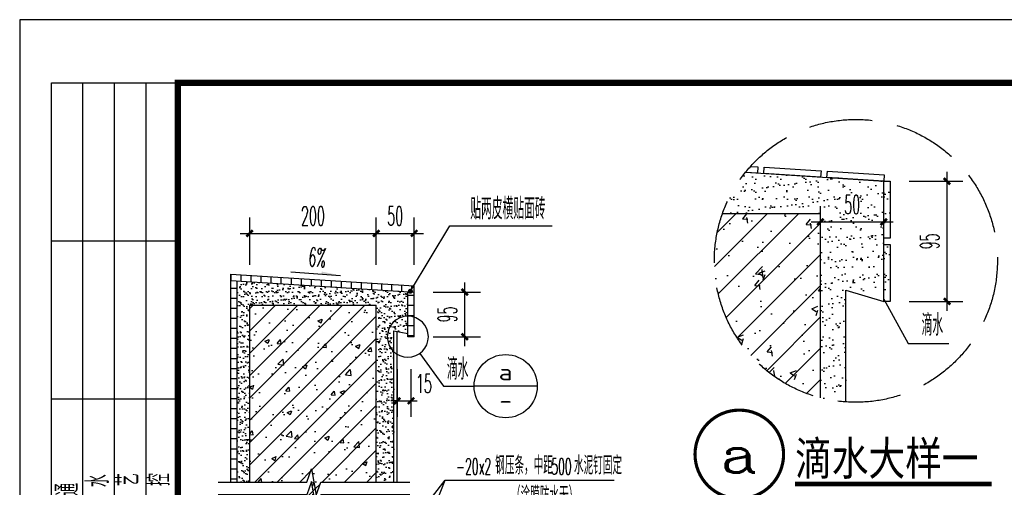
# Model space of a CAD drawing. Extents: x 1779708 to 7299578, y -1121471 to 88434.
# Tile 928 of 1056: x 6938569 to 6940126, y -938013 to -937273. Entities that reach past the tile are written whole.
import ezdxf
from ezdxf.enums import TextEntityAlignment as Align

# ---------------------------------------------------------------- set-up
doc = ezdxf.new("R2010")
doc.units = 0
doc.header["$LTSCALE"] = 1000
doc.header["$MEASUREMENT"] = 0
doc.linetypes.add('CONTINOUS', pattern=[0])
doc.linetypes.add('DASH', pattern=[0.35, 0.25, -0.1])
doc.layers.get('0').update_dxf_attribs({"linetype": 'CONTINUOUS'})
doc.layers.get('Defpoints').update_dxf_attribs({"linetype": 'CONTINUOUS'})
for name, color, linetype in [('DIM_IDEN', 3, 'CONTINUOUS'), ('DIM_LEAD', 3, 'CONTINUOUS'), ('DIM_SYMB', 3, 'CONTINUOUS'), ('GROUND', 2, 'CONTINOUS'), ('PUB_DIM', 3, 'CONTINUOUS'), ('PUB_HATCH', 8, 'CONTINUOUS'), ('PUB_TEXT', 7, 'CONTINUOUS'), ('PUB_TITLE', 4, 'CONTINUOUS'), ('STAIR', 2, 'CONTINUOUS'), ('SURFACE', 6, 'CONTINUOUS'), ('WALL', 255, 'CONTINUOUS'), ('可见线', 6, 'CONTINUOUS')]:
    doc.layers.add(name, color=color, linetype=linetype)
doc.layers.add('DIM_MODI', color=6, linetype='CONTINUOUS', plot=False)
doc.styles.add('_TCH_DIM', font='SIMPLEX.shx', dxfattribs={"width": 0.7, "bigfont": 'GBCBIG.shx'})
doc.styles.add('_TCH_DIM_T3', font='SIMPLEX.shx', dxfattribs={"width": 0.494118, "bigfont": 'GBCBIG.shx'})
doc.styles.add('_TCH_LABEL', font='COMPLEX', dxfattribs={"bigfont": 'GBCBIG'})
doc.styles.get("Standard").update_dxf_attribs({"font": 'GBENOR', "bigfont": 'GBCBIG'})
doc.styles.add('宋体', font='txt', dxfattribs={"width": 0.8})
doc.dimstyles.new('_TCH_ARCH&&10', dxfattribs={"dimtxt": 29.75, "dimasz": 10, "dimexe": 25, "dimexo": 30, "dimgap": 12.625, "dimtad": 1, "dimdec": 0, "dimzin": 0, "dimdsep": 46, "dimtxsty": '_TCH_DIM_T3', "dimblk": 'ARCHTICK', "dimcen": 0.09, "dimdle": 15, "dimclrt": 7, "dimazin": 2, "dimtfac": 1, "dimtdec": 0, "dimtix": 1, "dimtmove": 2, "dimatfit": 3, "dimfxl": 250, "dimtolj": 1, "dimtzin": 0, "dimarcsym": 0})
doc.dimstyles.new('_TCH_ARCH&&5', dxfattribs={"dimtxt": 14.875, "dimasz": 5, "dimexe": 12.5, "dimexo": 15, "dimgap": 6.3125, "dimtad": 1, "dimdec": 0, "dimzin": 0, "dimdsep": 46, "dimtxsty": '_TCH_DIM_T3', "dimblk": 'ARCHTICK', "dimcen": 0.09, "dimdle": 7.5, "dimclrt": 7, "dimazin": 2, "dimtfac": 1, "dimtdec": 0, "dimtix": 1, "dimtmove": 2, "dimatfit": 3, "dimfxl": 250, "dimtolj": 1, "dimtzin": 0, "dimarcsym": 0})
pattern_1 = [(45, (7043680.593, -1360412.958), (-17.6776695, 17.6776695), []), (50, (7043680.59, -1360412.96), (71.726018, -6.2752135), [7.5, -82.5]), (355, (7043680.59, -1360412.96), (-13.875133, 75.219213), [6, -66]), (100.4514, (7043686.57, -1360413.48), (57.850938, 68.943954), [6.374019, -70.114211]), (46.1842, (7043680.59, -1360392.96), (106.724105, -16.551901), [11.25, -123.75]), (96.6356, (7043689.49, -1360394.34), (93.46627, 97.411787), [9.56103, -105.1713]), (351.1842, (7043680.59, -1360392.96), (93.466195, 97.41186), [9, -99]), (21, (7043690.59, -1360397.96), (59.690705, -40.261889), [7.5, -82.5]), (326, (7043690.59, -1360397.96), (24.331533, 72.515005), [6, -66]), (71.4514, (7043695.57, -1360401.31), (84.022263, 32.25305), [6.374019, -70.114211]), (37.5, (7043680.593, -1360412.958), (1.2159855, 33.2893854), [0, -65.2, 0, -67, 0, -66.25]), (7.5, (7043680.593, -1360412.958), (26.3069537, 39.4411712), [0, -38.2, 0, -63.7, 0, -25.25]), (327.5, (7043658.293, -1360412.958), (53.3822436, -2.2554872), [0, -25, 0, -78, 0, -103.5]), (317.5, (7043648.293, -1360412.958), (58.318617, 10.010498), [0, -32.5, 0, -51.8, 0, -73.5])]

# ---------------------------------------------------------------- blocks, each defined once
blk = doc.blocks.new('$titleblk$00000095')
for p, q in [((-150, 20), (-150, 0)), ((-150, 20), (0, 20)), ((-125, 20), (-125, 0)), ((-100, 20), (-100, 0)), ((-75, 20), (-75, 0)), ((-75, 20), (-75, 0)), ((-50, 20), (-50, 0)), ((-25, 20), (-25, 0)), ((0, 20), (0, 0)), ((-150, 15), (-75, 15)), ((-75, 15), (0, 15)), ((-150, 10), (-75, 10)), ((-75, 10), (0, 10)), ((-150, 5), (-75, 5)), ((-75, 5), (0, 5))]:
    blk.add_line(p, q)
at = {"width": 0.8}
for s, p in [('建   筑', (-146.45, 15.65)), ('暖  通', (-70.35, 15.73)), ('结   构', (-146.45, 10.91)), ('给 排 水', (-71.03, 10.9)), ('电   气', (-146.45, 5.65)), ('工   艺', (-70.35, 6.13)), ('通   讯', (-146.45, 0.88)), ('自   控', (-70.35, 1.24))]:
    blk.add_text(s, height=3.509, dxfattribs=at).set_placement(p)
blk = doc.blocks.new('A$C3D8761CE')
at = {"layer": 'PUB_TITLE'}
blk.add_lwpolyline([(0, 0), (84100, 0), (84100, 59400), (0, 59400)], close=True, dxfattribs=at)
at = {"layer": 'PUB_TITLE', "const_width": 100}
blk.add_lwpolyline([(2500, 1000), (83100, 1000), (83100, 58400), (2500, 58400)], close=True, dxfattribs=at)
at = {"layer": 'PUB_TITLE', "xscale": 99.99999962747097, "yscale": 100.0000007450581, "zscale": 99.99999962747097, "rotation": 90}
blk.add_blockref('$titleblk$00000095', (2500, 58400), dxfattribs=at)
blk = doc.blocks.new('_ArchTick')
at = {"color": 0, "linetype": 'ByBlock', "const_width": 0.4}
blk.add_lwpolyline([(-0.5, -0.5), (0.5, 0.5)], dxfattribs=at)
blk = doc.blocks.new('*D6914')
at = {"layer": 'Defpoints', "color": 0, "transparency": 16777216}
for p in [(229.89, -107.23), (179.89, -142.23), (229.89, -142.23)]:
    blk.add_point(p, dxfattribs=at)
at = {"layer": 'PUB_DIM', "color": 0, "lineweight": -2, "transparency": 16777216}
for p, q in [((179.89, -127.23), (179.89, -94.73)), ((229.89, -127.23), (229.89, -94.73)), ((172.39, -107.23), (237.39, -107.23))]:
    blk.add_line(p, q, dxfattribs=at)
at = {"layer": 'PUB_DIM', "color": 0, "lineweight": -2, "transparency": 16777216, "xscale": 5, "yscale": 5, "zscale": 5, "rotation": 180}
blk.add_blockref('_ArchTick', (179.89, -107.23), dxfattribs=at)
at = {"layer": 'PUB_DIM', "color": 0, "lineweight": -2, "transparency": 16777216, "xscale": 5, "yscale": 5, "zscale": 5}
blk.add_blockref('_ArchTick', (229.89, -107.23), dxfattribs=at)
at = {"layer": 'PUB_DIM', "color": 7, "transparency": 16777216, "insert": (204.89, -93.48), "char_height": 14.875, "attachment_point": 5, "style": '_TCH_DIM_T3'}
blk.add_mtext('\\A1;50', dxfattribs=at)
blk = doc.blocks.new('*D6915')
at = {"layer": 'Defpoints', "color": 0, "transparency": 16777216}
for p in [(234.89, -75.09), (279.89, -75.09), (234.89, -170.09)]:
    blk.add_point(p, dxfattribs=at)
at = {"layer": 'PUB_DIM', "color": 0, "lineweight": -2, "transparency": 16777216}
for p, q in [((279.89, -177.59), (279.89, -67.59)), ((249.89, -75.09), (292.39, -75.09)), ((249.89, -170.09), (292.39, -170.09))]:
    blk.add_line(p, q, dxfattribs=at)
at = {"layer": 'PUB_DIM', "color": 0, "lineweight": -2, "transparency": 16777216, "xscale": 5, "yscale": 5, "zscale": 5}
for p, rotation in [((279.89, -75.09), 90), ((279.89, -170.09), 270)]:
    blk.add_blockref('_ArchTick', p, dxfattribs=dict(at, rotation=rotation))
at = {"layer": 'PUB_DIM', "color": 7, "transparency": 16777216, "insert": (266.14, -122.59), "char_height": 14.875, "attachment_point": 5, "rotation": 90, "style": '_TCH_DIM_T3'}
blk.add_mtext('\\A1;95', dxfattribs=at)
blk = doc.blocks.new('*D2538')
at = {"layer": 'Defpoints', "color": 0, "transparency": 16777216}
for p in [(6939192.8, -937610.9), (6939132.8, -937690.9), (6939192.8, -937690.9)]:
    blk.add_point(p, dxfattribs=at)
at = {"layer": 'PUB_DIM', "color": 0, "lineweight": -2, "transparency": 16777216}
for p, q in [((6939132.8, -937660.9), (6939132.8, -937585.9)), ((6939192.8, -937660.9), (6939192.8, -937585.9)), ((6939117.8, -937610.9), (6939207.8, -937610.9))]:
    blk.add_line(p, q, dxfattribs=at)
at = {"layer": 'PUB_DIM', "color": 0, "lineweight": -2, "transparency": 16777216, "xscale": 10, "yscale": 10, "zscale": 10, "rotation": 180}
blk.add_blockref('_ArchTick', (6939132.8, -937610.9), dxfattribs=at)
at = {"layer": 'PUB_DIM', "color": 0, "lineweight": -2, "transparency": 16777216, "xscale": 10, "yscale": 10, "zscale": 10}
blk.add_blockref('_ArchTick', (6939192.8, -937610.9), dxfattribs=at)
at = {"layer": 'PUB_DIM', "color": 7, "transparency": 16777216, "insert": (6939162.8, -937583.4), "char_height": 29.75, "attachment_point": 5, "style": '_TCH_DIM_T3'}
blk.add_mtext('\\A1;50', dxfattribs=at)
blk = doc.blocks.new('*D2539')
at = {"layer": 'Defpoints', "color": 0, "transparency": 16777216}
for p in [(6939132.8, -937610.9), (6938932.8, -937690.9), (6939132.8, -937690.9)]:
    blk.add_point(p, dxfattribs=at)
at = {"layer": 'PUB_DIM', "color": 0, "lineweight": -2, "transparency": 16777216}
for p, q in [((6938932.8, -937660.9), (6938932.8, -937585.9)), ((6939132.8, -937660.9), (6939132.8, -937585.9)), ((6938917.8, -937610.9), (6939147.8, -937610.9))]:
    blk.add_line(p, q, dxfattribs=at)
at = {"layer": 'PUB_DIM', "color": 0, "lineweight": -2, "transparency": 16777216, "xscale": 10, "yscale": 10, "zscale": 10, "rotation": 180}
blk.add_blockref('_ArchTick', (6938932.8, -937610.9), dxfattribs=at)
at = {"layer": 'PUB_DIM', "color": 0, "lineweight": -2, "transparency": 16777216, "xscale": 10, "yscale": 10, "zscale": 10}
blk.add_blockref('_ArchTick', (6939132.8, -937610.9), dxfattribs=at)
at = {"layer": 'PUB_DIM', "color": 7, "transparency": 16777216, "insert": (6939032.8, -937583.4), "char_height": 29.75, "attachment_point": 5, "style": '_TCH_DIM_T3'}
blk.add_mtext('\\A1;200', dxfattribs=at)
blk = doc.blocks.new('*D2540')
at = {"layer": 'Defpoints', "color": 0, "transparency": 16777216}
for p in [(6939192.8, -937703.7), (6939272.8, -937703.7), (6939192.8, -937774.4)]:
    blk.add_point(p, dxfattribs=at)
at = {"layer": 'PUB_DIM', "color": 0, "lineweight": -2, "transparency": 16777216}
for p, q in [((6939272.8, -937789.4), (6939272.8, -937688.7)), ((6939222.8, -937703.7), (6939297.8, -937703.7)), ((6939222.8, -937774.4), (6939297.8, -937774.4))]:
    blk.add_line(p, q, dxfattribs=at)
at = {"layer": 'PUB_DIM', "color": 0, "lineweight": -2, "transparency": 16777216, "xscale": 10, "yscale": 10, "zscale": 10}
for p, rotation in [((6939272.8, -937703.7), 90), ((6939272.8, -937774.4), 270)]:
    blk.add_blockref('_ArchTick', p, dxfattribs=dict(at, rotation=rotation))
at = {"layer": 'PUB_DIM', "color": 7, "transparency": 16777216, "insert": (6939245.3, -937739.1), "char_height": 29.75, "attachment_point": 5, "rotation": 90, "style": '_TCH_DIM_T3'}
blk.add_mtext('\\A1;95', dxfattribs=at)
blk = doc.blocks.new('*D2542')
at = {"layer": 'Defpoints', "color": 0, "transparency": 16777216}
for p in [(6939165.8, -937795.9), (6939187.8, -937795.9), (6939187.8, -937875.9)]:
    blk.add_point(p, dxfattribs=at)
at = {"layer": 'PUB_DIM', "color": 0, "lineweight": -2, "transparency": 16777216}
for p, q in [((6939165.8, -937825.9), (6939165.8, -937900.9)), ((6939187.8, -937825.9), (6939187.8, -937900.9)), ((6939165.8, -937875.9), (6939155.8, -937875.9)), ((6939165.8, -937875.9), (6939187.8, -937875.9)), ((6939187.8, -937875.9), (6939197.8, -937875.9))]:
    blk.add_line(p, q, dxfattribs=at)
at = {"layer": 'PUB_DIM', "color": 0, "lineweight": -2, "transparency": 16777216, "xscale": 10, "yscale": 10, "zscale": 10}
blk.add_blockref('_ArchTick', (6939165.8, -937875.9), dxfattribs=at)
at = {"layer": 'PUB_DIM', "color": 0, "lineweight": -2, "transparency": 16777216, "xscale": 10, "yscale": 10, "zscale": 10, "rotation": 180}
blk.add_blockref('_ArchTick', (6939187.8, -937875.9), dxfattribs=at)
at = {"layer": 'PUB_DIM', "color": 7, "transparency": 16777216, "insert": (6939208.3, -937848.4), "char_height": 29.75, "attachment_point": 5, "style": '_TCH_DIM_T3'}
blk.add_mtext('\\A1;15', dxfattribs=at)
blk = doc.blocks.new('A$C55030BB9')
at = {"layer": 'PUB_HATCH'}
h = blk.add_hatch(dxfattribs=at)
h.set_pattern_fill('AR-SAND', color=256, scale=4.999933, style=0)
h.set_pattern_definition([(37.5, (65544.512, -417828.842), (-0.4000025, 12.23516784), [0, -9.65187134, 0, -10.7948561, 0, -10.31861245]), (7.5, (65544.512, -417828.842), (11.2379323, 17.92038863), [0, -5.2069306, 0, -8.69938404, 0, -3.33370556]), (327.5, (65536.701, -417828.842), (19.77454566, 0.03592914), [0, -3.17495768, 0, -11.42984764, 0, -14.92230108]), (317.5, (65536.701, -417828.842), (19.08865686, 5.5731588), [0, -1.58747884, 0, -7.49290012, 0, -8.57238573])])
edge = h.paths.add_edge_path()
edge.add_arc((207.85, -138.03), 111.86, 141.0553, 160.46876)
edge.add_line((102.42, -100.63), (179.89, -100.63))
edge.add_line((179.89, -100.63), (179.89, -246.34))
edge.add_arc((229.47, -25.19), 226.64, 257.36268, 262.49722)
edge.add_line((199.88, -249.89), (199.9, -161.26))
edge.add_line((199.9, -161.26), (234.91, -166.31))
edge.add_line((234.91, -166.31), (234.89, -75.09))
edge.add_line((234.89, -75.09), (120.85, -67.71))
h = blk.add_hatch(dxfattribs=at)
h.set_pattern_fill('钢筋混凝土', color=256, scale=6.999907, style=0)
h.set_pattern_definition([(45, (-294096.235, -479888.425), (-12.3742037, 12.3742037), []), (50, (-294096.235, -479888.425), (50.2075435, -4.392591), [5.24993, -57.74923]), (355, (-294096.235, -479888.425), (-9.712464, 52.6527475), [4.199944, -46.199384]), (100.4514, (-294092.05, -479888.79), (40.495117, 48.2601246), [4.461754, -49.0792936]), (46.1842, (-294096.235, -479874.425), (74.7058776, -11.5861766), [7.874895, -86.623845]), (96.6356, (-294090.01, -479875.39), (65.425517, 68.187342), [6.692631, -73.618929]), (351.1842, (-294096.235, -479874.425), (65.425464, 68.187393), [6.299916, -69.299076]), (21, (-294089.235, -479877.925), (41.7829367, -28.1829467), [5.24993, -57.74923]), (326, (-294089.235, -479877.925), (17.031846, 50.7598265), [4.199944, -46.199384]), (71.4514, (-294085.753, -479880.273), (58.8148, 22.576834), [4.461754, -49.0792936]), (37.5, (-294096.235, -479888.425), (0.8511785, 23.30225914), [0, -45.6393916, 0, -46.8993748, 0, -46.3743818]), (7.5, (-294096.235, -479888.425), (18.4146222, 27.6084518), [0, -26.7396436, 0, -44.5894056, 0, -17.6747644]), (327.5, (-294111.845, -479888.425), (37.3670724, -1.57882), [0, -17.4997667, 0, -54.5992722, 0, -72.4490342]), (317.5, (-294118.845, -479888.425), (40.8224877, 7.0072554), [0, -22.7496967, 0, -36.2595167, 0, -51.4493142])])
edge = h.paths.add_edge_path()
edge.add_arc((207.85, -138.03), 111.86, 160.46876, 255.5266)
edge.add_line((179.89, -246.34), (179.89, -100.63))
edge.add_line((179.89, -100.63), (102.42, -100.63))
at = {"layer": 'DIM_LEAD'}
for p, q in [((229.85, -168.41), (249.17, -203.37)), ((249.17, -203.37), (281.22, -203.37))]:
    blk.add_line(p, q, dxfattribs=at)
at = {"layer": 'GROUND'}
blk.add_lwpolyline([(124.63, -63.28), (130.42, -63.65), (130.1, -68.64), (120.6, -68.03)], dxfattribs=at)
for points in [[(135.09, -68.95), (135.41, -63.96), (180.32, -66.88), (179.99, -71.87)], [(184.98, -72.18), (185.31, -67.19), (230.21, -70.1), (229.89, -75.09)], [(229.89, -75.09), (234.89, -75.09), (234.89, -120.09), (229.89, -120.09)], [(229.89, -125.09), (234.89, -125.09), (234.89, -170.09), (229.89, -170.09)]]:
    blk.add_lwpolyline(points, close=True, dxfattribs=at)
at = {"layer": 'STAIR', "linetype": 'DASH', "ltscale": 0.2}
blk.add_circle((207.85, -138.03), 111.86, dxfattribs=at)
at = {"layer": 'SURFACE'}
for p, q in [((120.62, -68), (229.87, -75.09)), ((229.89, -166.31), (229.89, -75.09)), ((199.89, -249.89), (199.89, -161.26)), ((199.89, -161.26), (229.87, -170.09))]:
    blk.add_line(p, q, dxfattribs=at)
at = {"layer": 'WALL'}
for p, q in [((102.42, -100.63), (179.89, -100.63)), ((179.89, -246.34), (179.89, -100.63)), ((179.89, -150.63), (179.89, -150.63))]:
    blk.add_line(p, q, dxfattribs=at)
at = {"layer": 'PUB_TEXT', "color": 7, "style": '_TCH_DIM', "width": 0.7}
blk.add_text('滴水', height=16.879, dxfattribs=at).set_placement((259.81, -197.19))
at = {"layer": 'PUB_DIM'}
dim = blk.add_aligned_dim(p1=(234.89, -170.09), p2=(234.89, -75.09), distance=-45, dimstyle='_TCH_ARCH&&5', dxfattribs=at)
dim.commit()
dim.dimension.update_dxf_attribs({"geometry": '*D6915', "text_midpoint": (266.14, -122.59)})
dim = blk.add_aligned_dim(p1=(179.89, -142.23), p2=(229.89, -142.23), distance=35, text='50', dimstyle='_TCH_ARCH&&5', dxfattribs=at)
dim.commit()
dim.dimension.update_dxf_attribs({"geometry": '*D6914', "text_midpoint": (204.89, -93.48)})

msp = doc.modelspace()

# ---------------------------------------------------------------- hatches: boundary and pattern name
at = {"layer": 'PUB_DIM'}
msp.add_hatch(color=256, dxfattribs=at).paths.add_polyline_path([(6939076.4, -937677.6), (6939046.5, -937675.3), (6939046.8, -937671.3)])
at = {"layer": 'PUB_HATCH'}
h = msp.add_hatch(dxfattribs=at)
h.set_pattern_fill('ANSI31', color=256, scale=10, angle=45, style=0)
h.set_pattern_definition([(90, (6938982.795, -937703.723), (-15.875, 3e-15), [])])
h.paths.add_polyline_path([(6938902.8, -937675.3), (6938902.8, -937685.7), (6939192.8, -937703.7), (6939192.8, -937694.1)])
h = msp.add_hatch(dxfattribs=at)
h.set_pattern_fill('ANSI31', color=256, scale=10, angle=135, style=0)
h.set_pattern_definition([(180, (6735075.692, -501881.134), (-3e-15, -15.875), [])])
h.paths.add_polyline_path([(6938912.8, -938024.3), (6938902.8, -938024.3), (6938902.8, -938054.3), (6938912.8, -938054.3)])
h.paths.add_polyline_path([(6938902.8, -938004.3), (6938912.8, -938004.3), (6938912.8, -937686.3), (6938902.8, -937685.7)])
h = msp.add_hatch(dxfattribs=at)
h.set_pattern_fill('AR-SAND', color=256, scale=5, style=0)
h.set_pattern_definition([(37.5, (6938882.795, -938880.259), (-0.40001, 12.23533), [0, -9.652, 0, -10.795, 0, -10.31875]), (7.5, (6938882.795, -938880.26), (11.23808, 17.92063), [0, -5.207, 0, -8.6995, 0, -3.33375]), (327.5, (6938874.985, -938880.259), (19.77481, 0.03593), [0, -3.175, 0, -11.43, 0, -14.9225]), (317.5, (6938874.985, -938880.26), (19.0889, 5.57323), [0, -1.5875, 0, -7.493, 0, -8.5725])])
h.paths.add_polyline_path([(6938932.8, -938024.3), (6938912.8, -938024.3), (6938912.8, -938054.3), (6938932.8, -938054.3)])
h.paths.add_polyline_path([(6939132.8, -938004.3), (6939160.8, -938004.3), (6939160.8, -937765.3), (6939182.8, -937769.4), (6939182.8, -937703.1), (6938912.8, -937686.3), (6938912.8, -938004.3), (6938932.8, -938004.3), (6938932.8, -937724.3), (6939132.8, -937724.3)])
h = msp.add_hatch(dxfattribs=at)
h.set_pattern_fill('ANSI31', color=256, scale=10, angle=135, style=0)
h.set_pattern_definition([(180, (6939182.795, -937804.077), (-3e-15, -15.875), [])])
h.paths.add_polyline_path([(6939192.8, -937703.7), (6939182.8, -937702.9), (6939182.8, -937774.4), (6939192.8, -937774.4)])
h = msp.add_hatch(dxfattribs=at)
h.set_pattern_fill('钢筋混凝土', color=256, scale=10, style=0)
h.set_pattern_definition(pattern_1)
h.paths.add_polyline_path([(6939045.5, -938004.3), (6939132.8, -938004.3), (6939132.8, -937724.3), (6938932.8, -937724.3), (6938932.8, -938004.3), (6939023, -938004.3), (6939030.7, -937983.3), (6939038.1, -938025.3)])
h = msp.add_hatch(dxfattribs=at)
h.set_pattern_fill('钢筋混凝土', color=256, scale=10, style=0)
h.set_pattern_definition(pattern_1)
edge = h.paths.add_edge_path()
edge.add_line((6939923.7, -938610.3), (6939132.8, -938610.3))
edge.add_line((6939132.8, -938610.3), (6939132.8, -938226.1))
edge.add_line((6939132.8, -938226.1), (6939117.3, -938226.1))
edge.add_arc((6939117, -938220.9), 5.25, 91.1104, 273.0593, ccw=False)
edge.add_line((6939116.9, -938215.6), (6939132.8, -938215.6))
edge.add_line((6939132.8, -938215.6), (6939132.8, -938125.2))
edge.add_line((6939132.8, -938125.2), (6939120, -938125.2))
edge.add_line((6939120, -938125.2), (6939117.8, -938123.9))
edge.add_line((6939117.8, -938123.9), (6939120, -938122.7))
edge.add_line((6939120, -938122.7), (6939132.8, -938122.7))
edge.add_line((6939132.8, -938122.7), (6939132.8, -938024.3))
edge.add_line((6939132.8, -938024.3), (6939048.1, -938024.3))
edge.add_line((6939048.1, -938024.3), (6939044.2, -938035.3))
edge.add_line((6939044.2, -938035.3), (6939036.8, -937993.3))
edge.add_line((6939036.8, -937993.3), (6939029.2, -938014.3))
edge.add_line((6939029.2, -938014.3), (6939026.6, -938014.3))
edge.add_line((6939026.6, -938014.3), (6939023, -938024.3))
edge.add_line((6939023, -938024.3), (6938932.8, -938024.3))
edge.add_line((6938932.8, -938024.3), (6938932.8, -938830.3))
edge.add_line((6938932.8, -938830.3), (6939031.5, -938830.3))
edge.add_line((6939031.5, -938830.3), (6939039.2, -938809.3))
edge.add_line((6939039.2, -938809.3), (6939046.6, -938851.3))
edge.add_line((6939046.6, -938851.3), (6939054, -938830.3))
edge.add_line((6939054, -938830.3), (6939152.8, -938830.3))
edge.add_line((6939152.8, -938830.3), (6939152.8, -938730.3))
edge.add_line((6939152.8, -938730.3), (6939923.7, -938730.3))
edge.add_line((6939923.7, -938730.3), (6939923.7, -938627))
edge.add_line((6939923.7, -938627), (6939923.7, -938610.3))

# ---------------------------------------------------------------- linework, layer by layer
at = {"layer": 'DIM_IDEN'}
for p, q in [((6939201.8, -937800.7), (6939239.3, -937852.6)), ((6939239.3, -937852.6), (6939287.5, -937852.6)), ((6939387.5, -937852.6), (6939287.5, -937852.6))]:
    msp.add_line(p, q, dxfattribs=at)
msp.add_lwpolyline([(6939215.3, -937774.4, 1), (6939150.3, -937774.4, 1)], format="xyb", close=True, dxfattribs=at)
at = {"layer": 'DIM_IDEN', "const_width": 5}
msp.add_lwpolyline([(6939776.9, -937960.5, 1), (6939636.9, -937960.5, 1)], format="xyb", close=True, dxfattribs=at)
at = {"layer": 'DIM_IDEN'}
msp.add_circle((6939337.5, -937852.6), 50, dxfattribs=at)
at = {"layer": 'DIM_LEAD'}
for p, q in [((6939186.9, -937702.4), (6939249.1, -937599.2)), ((6939249.1, -937599.2), (6939411, -937599.2)), ((6939148.8, -938120.6), (6939242.1, -938001.3)), ((6939159, -938209.4), (6939242.1, -938001.3)), ((6939242.1, -938001.3), (6939509, -938001.3))]:
    msp.add_line(p, q, dxfattribs=at)
at = {"layer": 'DIM_LEAD', "const_width": 4}
msp.add_lwpolyline([(6939185.8, -937704.1, 1), (6939187.9, -937700.7, 1)], format="xyb", close=True, dxfattribs=at)
at = {"layer": 'DIM_SYMB'}
for points in [[(6938882.8, -938004.3), (6939023, -938004.3), (6939030.7, -937983.3), (6939038.1, -938025.3), (6939045.5, -938004.3), (6939185.8, -938004.3)], [(6939185.8, -938024.3), (6939045.5, -938024.3), (6939037.9, -938045.3), (6939030.5, -938003.3), (6939023, -938024.3), (6938882.8, -938024.3)]]:
    msp.add_lwpolyline(points, dxfattribs=at)
at = {"layer": 'DIM_SYMB', "const_width": 7}
msp.add_lwpolyline([(6939795.1, -938007.4), (6940105.9, -938007.4)], dxfattribs=at)
at = {"layer": 'PUB_DIM'}
msp.add_lwpolyline([(6938998, -937671.5), (6939076.4, -937677.6)], dxfattribs=at)
at = {"layer": 'SURFACE'}
for p, q in [((6938902.8, -938004.3), (6938902.8, -937675.3)), ((6938902.8, -937675.3), (6939192.8, -937694.1)), ((6938902.8, -937685.7), (6939192.8, -937703.7)), ((6938912.8, -938004.3), (6938912.8, -937686.3)), ((6939182.8, -937774.4), (6939182.8, -937703.1)), ((6939192.8, -937774.4), (6939192.8, -937694.1)), ((6939160.8, -938004.3), (6939160.8, -937765.3)), ((6939160.8, -937765.3), (6939182.8, -937769.4)), ((6939165.8, -938004.3), (6939165.8, -937765.9)), ((6939192.8, -937774.4), (6939182.8, -937774.4))]:
    msp.add_line(p, q, dxfattribs=at)
at = {"layer": 'WALL'}
for p, q in [((6938932.8, -937724.3), (6939132.8, -937724.3)), ((6938932.8, -938004.3), (6938932.8, -937724.3)), ((6939132.8, -938004.3), (6939132.8, -937724.3))]:
    msp.add_line(p, q, dxfattribs=at)

# ---------------------------------------------------------------- block references
at = {"layer": 'DIM_MODI', "xscale": 2, "yscale": 2, "zscale": 2}
msp.add_blockref('A$C55030BB9', (6939475.5, -937378.3), dxfattribs=at)
at = {"layer": '可见线', "xscale": 0.1000000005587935, "yscale": 0.1000000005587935, "zscale": 0.1000000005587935}
msp.add_blockref('A$C3D8761CE', (6938569.2, -943212.9), dxfattribs=at)

# ---------------------------------------------------------------- texts
at = {"layer": 'PUB_TEXT', "style": '_TCH_DIM'}
for s, height, width, p in [('贴两皮横贴面砖', 33.76, 0.7, (6939281.5, -937588.7)), ('滴水', 33.76, 0.7, (6939244.6, -937842.4)), ('-20x2', 25.5, 0.494118, (6939259.2, -937992.3)), ('钢压条，中距', 28.94, 0.7, (6939321, -937992.3)), ('500', 25.5, 0.494118, (6939409.5, -937992.3)), ('水泥钉固定', 28.94, 0.7, (6939445.5, -937992.3)), ('（涂膜防水无）', 28.94, 0.7, (6939345.9, -938040.3))]:
    msp.add_text(s, height=height, dxfattribs=dict(at, width=width)).set_placement(p)
at = {"layer": 'PUB_TEXT', "color": 7, "style": '_TCH_DIM', "width": 0.494118}
msp.add_text('6%', height=29.75, rotation=355.5384, dxfattribs=at).set_placement((6939024.8, -937662.6))
at = {"layer": 'PUB_TEXT', "color": 7}
for s, height, width, p, p2 in [('a', 25.3, 1.320721, (6939326.3, -937843.2), (6939348.6, -937843.2)), ('-', 25.7, 2.051279, (6939327.5, -937887.7), (6939347.4, -937887.7))]:
    msp.add_text(s, height=height, dxfattribs=dict(at, width=width)).set_placement(p, p2, align=Align.FIT)
at = {"layer": 'PUB_TEXT', "color": 7, "style": '宋体', "width": 0.8}
msp.add_text('滴水大样一', height=53.16, dxfattribs=at).set_placement((6939795.1, -937993.4))
at = {"layer": 'PUB_TEXT', "color": 7, "style": '_TCH_LABEL', "width": 1.5}
msp.add_text('a', height=57.3, dxfattribs=at).set_placement((6939676.2, -937989.2), (6939737.6, -937989.2), align=Align.FIT)

# ---------------------------------------------------------------- dimensions: what is measured, and where the dimension line sits
at = {"layer": 'PUB_DIM'}
dim = msp.add_aligned_dim(p1=(6938932.8, -937690.9), p2=(6939132.8, -937690.9), distance=80, dimstyle='_TCH_ARCH&&10', dxfattribs=at)
dim.commit()
dim.dimension.update_dxf_attribs({"geometry": '*D2539', "text_midpoint": (6939032.8, -937583.4)})
for p1, p2, distance, text, picture, middle in [((6939132.8, -937690.9), (6939192.8, -937690.9), 80, '50', '*D2538', (6939162.8, -937583.4)), ((6939192.8, -937774.4), (6939192.8, -937703.7), -80, '95', '*D2540', (6939245.3, -937739.1))]:
    dim = msp.add_aligned_dim(p1=p1, p2=p2, distance=distance, text=text, dimstyle='_TCH_ARCH&&10', dxfattribs=at)
    dim.commit()
    dim.dimension.update_dxf_attribs({"geometry": picture, "text_midpoint": middle})
dim = msp.add_linear_dim(base=(6939187.8, -937875.9), p1=(6939165.8, -937795.9), p2=(6939187.8, -937795.9), angle=0, text='15', dimstyle='_TCH_ARCH&&10', dxfattribs=at)
dim.commit()
dim.dimension.update_dxf_attribs({"geometry": '*D2542', "text_midpoint": (6939208.3, -937848.4), "dimtype": 161})

doc.saveas('drawing.dxf')
